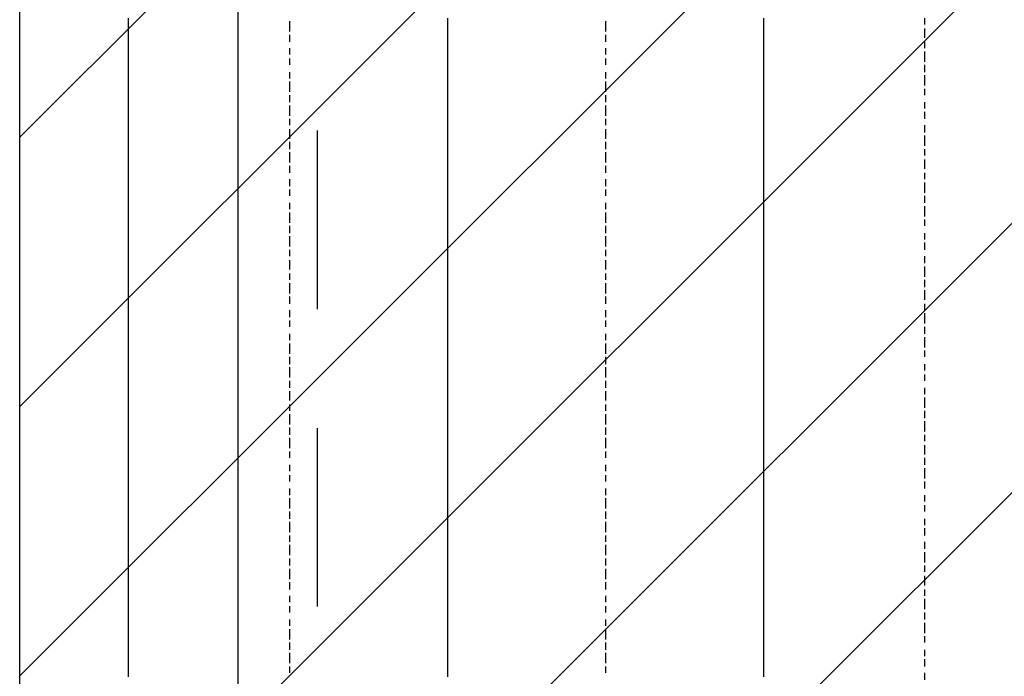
# Model space of a CAD drawing. Extents: x 997 to 109698, y 921 to 94021.
# Tile 391 of 656: x 14873 to 16113, y 37858 to 38686. Entities that reach past the tile are written whole.
import ezdxf

# ---------------------------------------------------------------- set-up
doc = ezdxf.new("R2010")
doc.units = 0
doc.header["$MEASUREMENT"] = 0
for name, color, linetype in [('12', 7, 'CONTINUOUS'), ('28', 7, 'CONTINUOUS'), ('40', 7, 'CONTINUOUS')]:
    doc.layers.add(name, color=color, linetype=linetype)

msp = doc.modelspace()

# ---------------------------------------------------------------- linework, layer by layer
at = {"layer": '12', "color": 24}
for p, q in [((15147.636205, 35595.953237), (15147.636205, 45195.953237)), ((15247.636205, 38320.953237), (15247.636205, 38545.953237)), ((15247.636205, 37945.953237), (15247.636205, 38170.953237))]:
    msp.add_line(p, q, dxfattribs=at)
at = {"layer": '12', "color": 5}
for p, q in [((15009.630503, 38674.563401), (15009.630503, 38687.563401)), ((15411.630503, 38674.563401), (15411.630503, 38687.563401)), ((15809.630503, 38674.563401), (15809.630503, 38687.563401)), ((15009.630503, 38666.563401), (15009.630503, 38674.563401)), ((15411.630503, 38666.563401), (15411.630503, 38674.563401)), ((15809.630503, 38666.563401), (15809.630503, 38674.563401)), ((15009.630503, 38657.563401), (15009.630503, 38666.563401)), ((15411.630503, 38657.563401), (15411.630503, 38666.563401)), ((15809.630503, 38657.563401), (15809.630503, 38666.563401)), ((15009.630503, 38645.563401), (15009.630503, 38657.563401)), ((15411.630503, 38645.563401), (15411.630503, 38657.563401)), ((15809.630503, 38645.563401), (15809.630503, 38657.563401)), ((15009.630503, 38636.563401), (15009.630503, 38645.563401)), ((15009.630503, 38628.563401), (15009.630503, 38636.563401)), ((15411.630503, 38636.563401), (15411.630503, 38645.563401)), ((15411.630503, 38628.563401), (15411.630503, 38636.563401)), ((15809.630503, 38636.563401), (15809.630503, 38645.563401)), ((15809.630503, 38628.563401), (15809.630503, 38636.563401)), ((15009.630503, 38615.563401), (15009.630503, 38628.563401)), ((15411.630503, 38615.563401), (15411.630503, 38628.563401)), ((15809.630503, 38615.563401), (15809.630503, 38628.563401)), ((15009.630503, 38607.563401), (15009.630503, 38615.563401)), ((15411.630503, 38607.563401), (15411.630503, 38615.563401)), ((15809.630503, 38607.563401), (15809.630503, 38615.563401)), ((15009.630503, 38594.563401), (15009.630503, 38607.563401)), ((15411.630503, 38594.563401), (15411.630503, 38607.563401)), ((15809.630503, 38594.563401), (15809.630503, 38607.563401)), ((15009.630503, 38586.563401), (15009.630503, 38594.563401)), ((15009.630503, 38577.563401), (15009.630503, 38586.563401)), ((15411.630503, 38586.563401), (15411.630503, 38594.563401)), ((15411.630503, 38577.563401), (15411.630503, 38586.563401)), ((15809.630503, 38586.563401), (15809.630503, 38594.563401)), ((15809.630503, 38577.563401), (15809.630503, 38586.563401)), ((15009.630503, 38564.563401), (15009.630503, 38577.563401)), ((15411.630503, 38564.563401), (15411.630503, 38577.563401)), ((15809.630503, 38564.563401), (15809.630503, 38577.563401)), ((15009.630503, 38556.563401), (15009.630503, 38564.563401)), ((15411.630503, 38556.563401), (15411.630503, 38564.563401)), ((15809.630503, 38556.563401), (15809.630503, 38564.563401)), ((15009.630503, 38547.563401), (15009.630503, 38556.563401)), ((15411.630503, 38547.563401), (15411.630503, 38556.563401)), ((15809.630503, 38547.563401), (15809.630503, 38556.563401)), ((15009.630503, 38535.563401), (15009.630503, 38547.563401)), ((15009.630503, 38526.563401), (15009.630503, 38535.563401)), ((15411.630503, 38535.563401), (15411.630503, 38547.563401)), ((15411.630503, 38526.563401), (15411.630503, 38535.563401)), ((15809.630503, 38535.563401), (15809.630503, 38547.563401)), ((15809.630503, 38526.563401), (15809.630503, 38535.563401)), ((15009.630503, 38518.563401), (15009.630503, 38526.563401)), ((15411.630503, 38518.563401), (15411.630503, 38526.563401)), ((15809.630503, 38518.563401), (15809.630503, 38526.563401)), ((15009.630503, 38505.563401), (15009.630503, 38518.563401)), ((15411.630503, 38505.563401), (15411.630503, 38518.563401)), ((15809.630503, 38505.563401), (15809.630503, 38518.563401)), ((15009.630503, 38497.563401), (15009.630503, 38505.563401)), ((15411.630503, 38497.563401), (15411.630503, 38505.563401)), ((15809.630503, 38497.563401), (15809.630503, 38505.563401)), ((15009.630503, 38484.563401), (15009.630503, 38497.563401)), ((15411.630503, 38484.563401), (15411.630503, 38497.563401)), ((15809.630503, 38484.563401), (15809.630503, 38497.563401)), ((15009.630503, 38475.563401), (15009.630503, 38484.563401)), ((15009.630503, 38467.563401), (15009.630503, 38475.563401)), ((15411.630503, 38475.563401), (15411.630503, 38484.563401)), ((15411.630503, 38467.563401), (15411.630503, 38475.563401)), ((15809.630503, 38475.563401), (15809.630503, 38484.563401)), ((15809.630503, 38467.563401), (15809.630503, 38475.563401)), ((15009.630503, 38454.563401), (15009.630503, 38467.563401)), ((15411.630503, 38454.563401), (15411.630503, 38467.563401)), ((15809.630503, 38454.563401), (15809.630503, 38467.563401)), ((15009.630503, 38446.563401), (15009.630503, 38454.563401)), ((15411.630503, 38446.563401), (15411.630503, 38454.563401)), ((15809.630503, 38446.563401), (15809.630503, 38454.563401)), ((15009.630503, 38437.563401), (15009.630503, 38446.563401)), ((15009.630503, 38425.563401), (15009.630503, 38437.563401)), ((15411.630503, 38437.563401), (15411.630503, 38446.563401)), ((15411.630503, 38425.563401), (15411.630503, 38437.563401)), ((15809.630503, 38437.563401), (15809.630503, 38446.563401)), ((15809.630503, 38425.563401), (15809.630503, 38437.563401)), ((15009.630503, 38416.563401), (15009.630503, 38425.563401)), ((15411.630503, 38416.563401), (15411.630503, 38425.563401)), ((15809.630503, 38416.563401), (15809.630503, 38425.563401)), ((15009.630503, 38408.563401), (15009.630503, 38416.563401)), ((15411.630503, 38408.563401), (15411.630503, 38416.563401)), ((15809.630503, 38408.563401), (15809.630503, 38416.563401)), ((15009.630503, 38395.563401), (15009.630503, 38408.563401)), ((15411.630503, 38395.563401), (15411.630503, 38408.563401)), ((15809.630503, 38395.563401), (15809.630503, 38408.563401)), ((15009.630503, 38387.563401), (15009.630503, 38395.563401)), ((15009.630503, 38374.563401), (15009.630503, 38387.563401)), ((15411.630503, 38387.563401), (15411.630503, 38395.563401)), ((15411.630503, 38374.563401), (15411.630503, 38387.563401)), ((15809.630503, 38387.563401), (15809.630503, 38395.563401)), ((15809.630503, 38374.563401), (15809.630503, 38387.563401)), ((15009.630503, 38365.563401), (15009.630503, 38374.563401)), ((15411.630503, 38365.563401), (15411.630503, 38374.563401)), ((15809.630503, 38365.563401), (15809.630503, 38374.563401)), ((15009.630503, 38357.563401), (15009.630503, 38365.563401)), ((15411.630503, 38357.563401), (15411.630503, 38365.563401)), ((15809.630503, 38357.563401), (15809.630503, 38365.563401)), ((15009.630503, 38344.563401), (15009.630503, 38357.563401)), ((15411.630503, 38344.563401), (15411.630503, 38357.563401)), ((15809.630503, 38344.563401), (15809.630503, 38357.563401)), ((15009.630503, 38336.563401), (15009.630503, 38344.563401)), ((15411.630503, 38336.563401), (15411.630503, 38344.563401)), ((15809.630503, 38336.563401), (15809.630503, 38344.563401)), ((15009.630503, 38327.563401), (15009.630503, 38336.563401)), ((15009.630503, 38315.563401), (15009.630503, 38327.563401)), ((15411.630503, 38327.563401), (15411.630503, 38336.563401)), ((15411.630503, 38315.563401), (15411.630503, 38327.563401)), ((15809.630503, 38327.563401), (15809.630503, 38336.563401)), ((15809.630503, 38315.563401), (15809.630503, 38327.563401)), ((15009.630503, 38306.563401), (15009.630503, 38315.563401)), ((15411.630503, 38306.563401), (15411.630503, 38315.563401)), ((15809.630503, 38306.563401), (15809.630503, 38315.563401)), ((15009.630503, 38298.563401), (15009.630503, 38306.563401)), ((15411.630503, 38298.563401), (15411.630503, 38306.563401)), ((15809.630503, 38298.563401), (15809.630503, 38306.563401)), ((15009.630503, 38285.563401), (15009.630503, 38298.563401)), ((15411.630503, 38285.563401), (15411.630503, 38298.563401)), ((15809.630503, 38285.563401), (15809.630503, 38298.563401)), ((15009.630503, 38277.563401), (15009.630503, 38285.563401)), ((15009.630503, 38264.563401), (15009.630503, 38277.563401)), ((15411.630503, 38277.563401), (15411.630503, 38285.563401)), ((15411.630503, 38264.563401), (15411.630503, 38277.563401)), ((15809.630503, 38277.563401), (15809.630503, 38285.563401)), ((15809.630503, 38264.563401), (15809.630503, 38277.563401)), ((15009.630503, 38255.563401), (15009.630503, 38264.563401)), ((15411.630503, 38255.563401), (15411.630503, 38264.563401)), ((15809.630503, 38255.563401), (15809.630503, 38264.563401)), ((15009.630503, 38247.563401), (15009.630503, 38255.563401)), ((15411.630503, 38247.563401), (15411.630503, 38255.563401)), ((15809.630503, 38247.563401), (15809.630503, 38255.563401)), ((15009.630503, 38234.563401), (15009.630503, 38247.563401)), ((15411.630503, 38234.563401), (15411.630503, 38247.563401)), ((15809.630503, 38234.563401), (15809.630503, 38247.563401)), ((15009.630503, 38226.563401), (15009.630503, 38234.563401)), ((15009.630503, 38217.563401), (15009.630503, 38226.563401)), ((15411.630503, 38226.563401), (15411.630503, 38234.563401)), ((15411.630503, 38217.563401), (15411.630503, 38226.563401)), ((15809.630503, 38226.563401), (15809.630503, 38234.563401)), ((15809.630503, 38217.563401), (15809.630503, 38226.563401)), ((15009.630503, 38205.563401), (15009.630503, 38217.563401)), ((15411.630503, 38205.563401), (15411.630503, 38217.563401)), ((15809.630503, 38205.563401), (15809.630503, 38217.563401)), ((15009.630503, 38196.563401), (15009.630503, 38205.563401)), ((15411.630503, 38196.563401), (15411.630503, 38205.563401)), ((15809.630503, 38196.563401), (15809.630503, 38205.563401)), ((15009.630503, 38188.563401), (15009.630503, 38196.563401)), ((15009.630503, 38175.563401), (15009.630503, 38188.563401)), ((15411.630503, 38188.563401), (15411.630503, 38196.563401)), ((15411.630503, 38175.563401), (15411.630503, 38188.563401)), ((15809.630503, 38188.563401), (15809.630503, 38196.563401)), ((15809.630503, 38175.563401), (15809.630503, 38188.563401)), ((15009.630503, 38166.563401), (15009.630503, 38175.563401)), ((15009.630503, 38158.563401), (15009.630503, 38166.563401)), ((15411.630503, 38166.563401), (15411.630503, 38175.563401)), ((15411.630503, 38158.563401), (15411.630503, 38166.563401)), ((15809.630503, 38166.563401), (15809.630503, 38175.563401)), ((15809.630503, 38158.563401), (15809.630503, 38166.563401)), ((15009.630503, 38145.563401), (15009.630503, 38158.563401)), ((15411.630503, 38145.563401), (15411.630503, 38158.563401)), ((15809.630503, 38145.563401), (15809.630503, 38158.563401)), ((15009.630503, 38137.563401), (15009.630503, 38145.563401)), ((15411.630503, 38137.563401), (15411.630503, 38145.563401)), ((15809.630503, 38137.563401), (15809.630503, 38145.563401)), ((15009.630503, 38124.563401), (15009.630503, 38137.563401)), ((15411.630503, 38124.563401), (15411.630503, 38137.563401)), ((15809.630503, 38124.563401), (15809.630503, 38137.563401)), ((15009.630503, 38116.563401), (15009.630503, 38124.563401)), ((15009.630503, 38107.563401), (15009.630503, 38116.563401)), ((15411.630503, 38116.563401), (15411.630503, 38124.563401)), ((15411.630503, 38107.563401), (15411.630503, 38116.563401)), ((15809.630503, 38116.563401), (15809.630503, 38124.563401)), ((15809.630503, 38107.563401), (15809.630503, 38116.563401)), ((15009.630503, 38094.563401), (15009.630503, 38107.563401)), ((15411.630503, 38094.563401), (15411.630503, 38107.563401)), ((15809.630503, 38094.563401), (15809.630503, 38107.563401)), ((15009.630503, 38086.563401), (15009.630503, 38094.563401)), ((15411.630503, 38086.563401), (15411.630503, 38094.563401)), ((15809.630503, 38086.563401), (15809.630503, 38094.563401)), ((15009.630503, 38078.563401), (15009.630503, 38086.563401)), ((15009.630503, 38065.563401), (15009.630503, 38078.563401)), ((15411.630503, 38078.563401), (15411.630503, 38086.563401)), ((15411.630503, 38065.563401), (15411.630503, 38078.563401)), ((15809.630503, 38078.563401), (15809.630503, 38086.563401)), ((15809.630503, 38065.563401), (15809.630503, 38078.563401)), ((15009.630503, 38056.563401), (15009.630503, 38065.563401)), ((15411.630503, 38056.563401), (15411.630503, 38065.563401)), ((15809.630503, 38056.563401), (15809.630503, 38065.563401)), ((15009.630503, 38048.563401), (15009.630503, 38056.563401)), ((15411.630503, 38048.563401), (15411.630503, 38056.563401)), ((15809.630503, 38048.563401), (15809.630503, 38056.563401)), ((15009.630503, 38035.563401), (15009.630503, 38048.563401)), ((15411.630503, 38035.563401), (15411.630503, 38048.563401)), ((15809.630503, 38035.563401), (15809.630503, 38048.563401)), ((15009.630503, 38027.563401), (15009.630503, 38035.563401)), ((15009.630503, 38014.563401), (15009.630503, 38027.563401)), ((15411.630503, 38027.563401), (15411.630503, 38035.563401)), ((15411.630503, 38014.563401), (15411.630503, 38027.563401)), ((15809.630503, 38027.563401), (15809.630503, 38035.563401)), ((15809.630503, 38014.563401), (15809.630503, 38027.563401)), ((15009.630503, 38006.563401), (15009.630503, 38014.563401)), ((15411.630503, 38006.563401), (15411.630503, 38014.563401)), ((15809.630503, 38006.563401), (15809.630503, 38014.563401)), ((15009.630503, 37997.563401), (15009.630503, 38006.563401)), ((15411.630503, 37997.563401), (15411.630503, 38006.563401)), ((15809.630503, 37997.563401), (15809.630503, 38006.563401)), ((15009.630503, 37984.563401), (15009.630503, 37997.563401)), ((15411.630503, 37984.563401), (15411.630503, 37997.563401)), ((15809.630503, 37984.563401), (15809.630503, 37997.563401)), ((15009.630503, 37976.563401), (15009.630503, 37984.563401)), ((15411.630503, 37976.563401), (15411.630503, 37984.563401)), ((15809.630503, 37976.563401), (15809.630503, 37984.563401)), ((15009.630503, 37967.563401), (15009.630503, 37976.563401)), ((15009.630503, 37955.563401), (15009.630503, 37967.563401)), ((15411.630503, 37967.563401), (15411.630503, 37976.563401)), ((15411.630503, 37955.563401), (15411.630503, 37967.563401)), ((15809.630503, 37967.563401), (15809.630503, 37976.563401)), ((15809.630503, 37955.563401), (15809.630503, 37967.563401)), ((15009.630503, 37946.563401), (15009.630503, 37955.563401)), ((15411.630503, 37946.563401), (15411.630503, 37955.563401)), ((15809.630503, 37946.563401), (15809.630503, 37955.563401)), ((15009.630503, 37938.563401), (15009.630503, 37946.563401)), ((15411.630503, 37938.563401), (15411.630503, 37946.563401)), ((15809.630503, 37938.563401), (15809.630503, 37946.563401)), ((15009.630503, 37925.563401), (15009.630503, 37938.563401)), ((15411.630503, 37925.563401), (15411.630503, 37938.563401)), ((15809.630503, 37925.563401), (15809.630503, 37938.563401)), ((15009.630503, 37917.563401), (15009.630503, 37925.563401)), ((15009.630503, 37904.563401), (15009.630503, 37917.563401)), ((15411.630503, 37917.563401), (15411.630503, 37925.563401)), ((15411.630503, 37904.563401), (15411.630503, 37917.563401)), ((15809.630503, 37917.563401), (15809.630503, 37925.563401)), ((15809.630503, 37904.563401), (15809.630503, 37917.563401)), ((15009.630503, 37896.563401), (15009.630503, 37904.563401)), ((15411.630503, 37896.563401), (15411.630503, 37904.563401)), ((15809.630503, 37896.563401), (15809.630503, 37904.563401)), ((15009.630503, 37887.563401), (15009.630503, 37896.563401)), ((15411.630503, 37887.563401), (15411.630503, 37896.563401)), ((15809.630503, 37887.563401), (15809.630503, 37896.563401)), ((15009.630503, 37874.563401), (15009.630503, 37887.563401)), ((15411.630503, 37874.563401), (15411.630503, 37887.563401)), ((15809.630503, 37874.563401), (15809.630503, 37887.563401)), ((15009.630503, 37866.563401), (15009.630503, 37874.563401)), ((15009.630503, 37857.563401), (15009.630503, 37866.563401)), ((15411.630503, 37866.563401), (15411.630503, 37874.563401)), ((15411.630503, 37857.563401), (15411.630503, 37866.563401)), ((15809.630503, 37866.563401), (15809.630503, 37874.563401)), ((15809.630503, 37857.563401), (15809.630503, 37866.563401))]:
    msp.add_line(p, q, dxfattribs=at)
at = {"layer": '12', "color": 1}
for p, q in [((16012.630503, 38679.563401), (16012.630503, 38687.563401)), ((15212.630503, 38670.563401), (15212.630503, 38683.563401)), ((15610.630503, 38670.563401), (15610.630503, 38683.563401)), ((16012.630503, 38662.563401), (16012.630503, 38674.563401)), ((15212.630503, 38657.563401), (15212.630503, 38666.563401)), ((15610.630503, 38657.563401), (15610.630503, 38666.563401)), ((15212.630503, 38641.563401), (15212.630503, 38649.563401)), ((15610.630503, 38641.563401), (15610.630503, 38649.563401)), ((16012.630503, 38649.563401), (16012.630503, 38657.563401)), ((15212.630503, 38628.563401), (15212.630503, 38636.563401)), ((15610.630503, 38628.563401), (15610.630503, 38636.563401)), ((16012.630503, 38632.563401), (16012.630503, 38645.563401)), ((16012.630503, 38619.563401), (16012.630503, 38628.563401)), ((15212.630503, 38611.563401), (15212.630503, 38619.563401)), ((15610.630503, 38611.563401), (15610.630503, 38619.563401)), ((16012.630503, 38602.563401), (16012.630503, 38615.563401)), ((15212.630503, 38594.563401), (15212.630503, 38607.563401)), ((15610.630503, 38594.563401), (15610.630503, 38607.563401)), ((16012.630503, 38590.563401), (16012.630503, 38598.563401)), ((15212.630503, 38581.563401), (15212.630503, 38590.563401)), ((15610.630503, 38581.563401), (15610.630503, 38590.563401)), ((15212.630503, 38564.563401), (15212.630503, 38577.563401)), ((15610.630503, 38564.563401), (15610.630503, 38577.563401)), ((16012.630503, 38573.563401), (16012.630503, 38581.563401)), ((15212.630503, 38552.563401), (15212.630503, 38560.563401)), ((15610.630503, 38552.563401), (15610.630503, 38560.563401)), ((16012.630503, 38560.563401), (16012.630503, 38569.563401)), ((16012.630503, 38543.563401), (16012.630503, 38552.563401)), ((15212.630503, 38535.563401), (15212.630503, 38547.563401)), ((15610.630503, 38535.563401), (15610.630503, 38547.563401)), ((16012.630503, 38526.563401), (16012.630503, 38539.563401)), ((15212.630503, 38522.563401), (15212.630503, 38531.563401)), ((15610.630503, 38522.563401), (15610.630503, 38531.563401)), ((15212.630503, 38505.563401), (15212.630503, 38518.563401)), ((15610.630503, 38505.563401), (15610.630503, 38518.563401)), ((16012.630503, 38514.563401), (16012.630503, 38522.563401)), ((15212.630503, 38492.563401), (15212.630503, 38501.563401)), ((15610.630503, 38492.563401), (15610.630503, 38501.563401)), ((16012.630503, 38497.563401), (16012.630503, 38509.563401)), ((16012.630503, 38484.563401), (16012.630503, 38492.563401)), ((15212.630503, 38475.563401), (15212.630503, 38484.563401)), ((15610.630503, 38475.563401), (15610.630503, 38484.563401)), ((16012.630503, 38467.563401), (16012.630503, 38480.563401)), ((15212.630503, 38463.563401), (15212.630503, 38471.563401)), ((15610.630503, 38463.563401), (15610.630503, 38471.563401)), ((16012.630503, 38454.563401), (16012.630503, 38463.563401)), ((15212.630503, 38446.563401), (15212.630503, 38454.563401)), ((15610.630503, 38446.563401), (15610.630503, 38454.563401)), ((16012.630503, 38437.563401), (16012.630503, 38450.563401)), ((15212.630503, 38429.563401), (15212.630503, 38442.563401)), ((15610.630503, 38429.563401), (15610.630503, 38442.563401)), ((15212.630503, 38416.563401), (15212.630503, 38425.563401)), ((15610.630503, 38416.563401), (15610.630503, 38425.563401)), ((16012.630503, 38425.563401), (16012.630503, 38433.563401)), ((15212.630503, 38399.563401), (15212.630503, 38412.563401)), ((15610.630503, 38399.563401), (15610.630503, 38412.563401)), ((16012.630503, 38408.563401), (16012.630503, 38416.563401)), ((16012.630503, 38395.563401), (16012.630503, 38404.563401)), ((15212.630503, 38387.563401), (15212.630503, 38395.563401)), ((15610.630503, 38387.563401), (15610.630503, 38395.563401)), ((16012.630503, 38378.563401), (16012.630503, 38387.563401)), ((15212.630503, 38370.563401), (15212.630503, 38382.563401)), ((15610.630503, 38370.563401), (15610.630503, 38382.563401)), ((16012.630503, 38361.563401), (16012.630503, 38374.563401)), ((15212.630503, 38357.563401), (15212.630503, 38365.563401)), ((15610.630503, 38357.563401), (15610.630503, 38365.563401)), ((15212.630503, 38340.563401), (15212.630503, 38353.563401)), ((15610.630503, 38340.563401), (15610.630503, 38353.563401)), ((16012.630503, 38348.563401), (16012.630503, 38357.563401)), ((16012.630503, 38332.563401), (16012.630503, 38344.563401)), ((15212.630503, 38327.563401), (15212.630503, 38336.563401)), ((15610.630503, 38327.563401), (15610.630503, 38336.563401)), ((16012.630503, 38319.563401), (16012.630503, 38327.563401)), ((15212.630503, 38310.563401), (15212.630503, 38319.563401)), ((15610.630503, 38310.563401), (15610.630503, 38319.563401)), ((16012.630503, 38302.563401), (16012.630503, 38315.563401)), ((15212.630503, 38298.563401), (15212.630503, 38306.563401)), ((15610.630503, 38298.563401), (15610.630503, 38306.563401)), ((15212.630503, 38281.563401), (15212.630503, 38289.563401)), ((15610.630503, 38281.563401), (15610.630503, 38289.563401)), ((16012.630503, 38289.563401), (16012.630503, 38298.563401)), ((15212.630503, 38264.563401), (15212.630503, 38277.563401)), ((15610.630503, 38264.563401), (15610.630503, 38277.563401)), ((16012.630503, 38272.563401), (16012.630503, 38285.563401)), ((16012.630503, 38260.563401), (16012.630503, 38268.563401)), ((15212.630503, 38251.563401), (15212.630503, 38260.563401)), ((15610.630503, 38251.563401), (15610.630503, 38260.563401)), ((16012.630503, 38243.563401), (16012.630503, 38251.563401)), ((15212.630503, 38234.563401), (15212.630503, 38247.563401)), ((15610.630503, 38234.563401), (15610.630503, 38247.563401)), ((16012.630503, 38230.563401), (16012.630503, 38238.563401)), ((15212.630503, 38221.563401), (15212.630503, 38230.563401)), ((15610.630503, 38221.563401), (15610.630503, 38230.563401)), ((15212.630503, 38205.563401), (15212.630503, 38217.563401)), ((15610.630503, 38205.563401), (15610.630503, 38217.563401)), ((16012.630503, 38213.563401), (16012.630503, 38221.563401)), ((15212.630503, 38192.563401), (15212.630503, 38200.563401)), ((15610.630503, 38192.563401), (15610.630503, 38200.563401)), ((16012.630503, 38196.563401), (16012.630503, 38209.563401)), ((15212.630503, 38175.563401), (15212.630503, 38188.563401)), ((15610.630503, 38175.563401), (15610.630503, 38188.563401)), ((16012.630503, 38183.563401), (16012.630503, 38192.563401)), ((16012.630503, 38166.563401), (16012.630503, 38179.563401)), ((15212.630503, 38162.563401), (15212.630503, 38171.563401)), ((15610.630503, 38162.563401), (15610.630503, 38171.563401)), ((15212.630503, 38145.563401), (15212.630503, 38158.563401)), ((15610.630503, 38145.563401), (15610.630503, 38158.563401)), ((16012.630503, 38154.563401), (16012.630503, 38162.563401)), ((15212.630503, 38133.563401), (15212.630503, 38141.563401)), ((15610.630503, 38133.563401), (15610.630503, 38141.563401)), ((16012.630503, 38137.563401), (16012.630503, 38149.563401)), ((16012.630503, 38124.563401), (16012.630503, 38133.563401)), ((15212.630503, 38116.563401), (15212.630503, 38124.563401)), ((15610.630503, 38116.563401), (15610.630503, 38124.563401)), ((16012.630503, 38107.563401), (16012.630503, 38120.563401)), ((15212.630503, 38103.563401), (15212.630503, 38111.563401)), ((15610.630503, 38103.563401), (15610.630503, 38111.563401)), ((16012.630503, 38094.563401), (16012.630503, 38103.563401)), ((15212.630503, 38086.563401), (15212.630503, 38094.563401)), ((15610.630503, 38086.563401), (15610.630503, 38094.563401)), ((15212.630503, 38069.563401), (15212.630503, 38082.563401)), ((15610.630503, 38069.563401), (15610.630503, 38082.563401)), ((16012.630503, 38078.563401), (16012.630503, 38086.563401)), ((15212.630503, 38056.563401), (15212.630503, 38065.563401)), ((15610.630503, 38056.563401), (15610.630503, 38065.563401)), ((16012.630503, 38065.563401), (16012.630503, 38073.563401)), ((15212.630503, 38039.563401), (15212.630503, 38052.563401)), ((15610.630503, 38039.563401), (15610.630503, 38052.563401)), ((16012.630503, 38048.563401), (16012.630503, 38056.563401)), ((16012.630503, 38035.563401), (16012.630503, 38044.563401)), ((15212.630503, 38027.563401), (15212.630503, 38035.563401)), ((15610.630503, 38027.563401), (15610.630503, 38035.563401)), ((16012.630503, 38018.563401), (16012.630503, 38027.563401)), ((15212.630503, 38010.563401), (15212.630503, 38023.563401)), ((15610.630503, 38010.563401), (15610.630503, 38023.563401)), ((16012.630503, 38001.563401), (16012.630503, 38014.563401)), ((15212.630503, 37997.563401), (15212.630503, 38006.563401)), ((15610.630503, 37997.563401), (15610.630503, 38006.563401)), ((15212.630503, 37980.563401), (15212.630503, 37993.563401)), ((15610.630503, 37980.563401), (15610.630503, 37993.563401)), ((16012.630503, 37989.563401), (16012.630503, 37997.563401)), ((16012.630503, 37972.563401), (16012.630503, 37984.563401)), ((15212.630503, 37967.563401), (15212.630503, 37976.563401)), ((15610.630503, 37967.563401), (15610.630503, 37976.563401)), ((16012.630503, 37959.563401), (16012.630503, 37967.563401)), ((15212.630503, 37951.563401), (15212.630503, 37959.563401)), ((15610.630503, 37951.563401), (15610.630503, 37959.563401)), ((16012.630503, 37942.563401), (16012.630503, 37955.563401)), ((15212.630503, 37938.563401), (15212.630503, 37946.563401)), ((15610.630503, 37938.563401), (15610.630503, 37946.563401)), ((15212.630503, 37921.563401), (15212.630503, 37929.563401)), ((15610.630503, 37921.563401), (15610.630503, 37929.563401)), ((16012.630503, 37929.563401), (16012.630503, 37938.563401)), ((15212.630503, 37904.563401), (15212.630503, 37917.563401)), ((15610.630503, 37904.563401), (15610.630503, 37917.563401)), ((16012.630503, 37912.563401), (16012.630503, 37925.563401)), ((16012.630503, 37900.563401), (16012.630503, 37908.563401)), ((15212.630503, 37891.563401), (15212.630503, 37900.563401)), ((15610.630503, 37891.563401), (15610.630503, 37900.563401)), ((16012.630503, 37883.563401), (16012.630503, 37891.563401)), ((15212.630503, 37874.563401), (15212.630503, 37887.563401)), ((15610.630503, 37874.563401), (15610.630503, 37887.563401)), ((16012.630503, 37870.563401), (16012.630503, 37879.563401)), ((15212.630503, 37862.563401), (15212.630503, 37870.563401)), ((15610.630503, 37862.563401), (15610.630503, 37870.563401)), ((16012.630503, 37853.563401), (16012.630503, 37862.563401))]:
    msp.add_line(p, q, dxfattribs=at)
at = {"layer": '28', "color": 2}
for p, q in [((14872.636205, 38537.386105), (35021.205338, 58685.955237)), ((14872.636205, 38197.97485), (35360.616592, 58685.955237)), ((14872.636205, 37858.563595), (35700.027847, 58685.955237)), ((14872.636205, 37519.15234), (36039.439102, 58685.955237)), ((14872.636205, 37179.741085), (36378.850357, 58685.955237)), ((36718.261612, 58685.955237), (14872.636205, 36840.32983))]:
    msp.add_line(p, q, dxfattribs=at)
at = {"layer": '40', "color": 8, "linetype": 'Continuous'}
msp.add_line((14872.636205, 36910.953237), (14872.636205, 43420.658275), dxfattribs=at)

doc.saveas('drawing.dxf')
